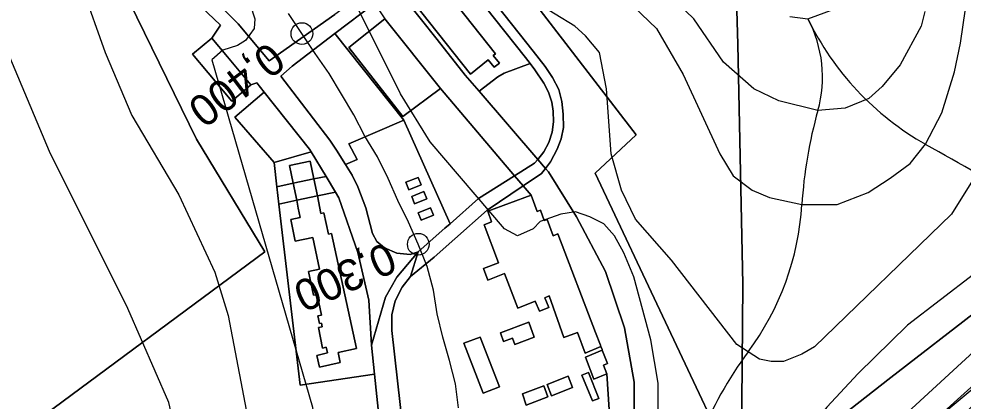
# Model space of a CAD drawing. Extents: x -510989 to -501240, y -1184665 to -1176089.
# Drawn here: x -504614 to -504222.5, y -1180637.5 to -1180479 of the extents above; entities that cross this region are included whole.
import ezdxf

# ---------------------------------------------------------------- set-up
doc = ezdxf.new("R2010")
doc.units = 0
for name, color, linetype in [('lesni_pozemek', 7, 'Continuous'), ('NAVRH_rozvodnice', 7, 'Continuous'), ('ostatni_plocha_x_draha', 7, 'Continuous'), ('ostatni_plocha_x_manipulacni_plocha', 7, 'Continuous'), ('ostatni_plocha_x_ostatni_komunikace', 7, 'Continuous'), ('ostatni_plocha_x_silnice', 7, 'Continuous'), ('STAV_zaplavove_uzemi', 7, 'Continuous'), ('trasovani_toku', 7, 'Continuous'), ('trvaly_travni_porost', 7, 'Continuous'), ('vrstevnice_01', 7, 'Continuous'), ('vrstevnice_02', 7, 'Continuous'), ('zastavena_plocha_a_nadvori', 7, 'Continuous')]:
    doc.layers.add(name, color=color, linetype=linetype)

msp = doc.modelspace()

# ---------------------------------------------------------------- linework, layer by layer
at = {"layer": 'lesni_pozemek'}
msp.add_lwpolyline([(-504657.49, -1179944.86), (-504610.93, -1180083.88), (-504463.92, -1180228.3), (-504329.96, -1180363.37), (-504325.68, -1180367.68), (-504322.25, -1180371.14), (-504320.58, -1180369.45), (-504319.38, -1180370.96), (-504315.83, -1180489.67), (-504313.87, -1180589.03), (-504314.46, -1180671.14), (-504375, -1180543), (-504358, -1180527), (-504465, -1180388), (-504453, -1180373), (-504508, -1180330), (-504517, -1180341), (-504655, -1180250)], dxfattribs=at)
for points in [[(-504158.75, -1180205.97), (-504167, -1180223.31), (-504168.32, -1180232.05), (-504161.27, -1180234.18), (-504164.05, -1180257.75), (-504163.78, -1180269.19), (-504162.05, -1180303.24), (-504167.49, -1180328.31), (-504171.89, -1180484.05), (-504169, -1180504.66), (-504177.89, -1180512.49), (-504184.14, -1180521.51), (-504188.94, -1180536.31), (-504178.45, -1180572.38), (-504189.16, -1180577.92), (-504215.19, -1180598.91), (-504252.37, -1180627.71), (-504285.42, -1180653.45), (-504314.46, -1180671.14), (-504313.87, -1180589.03), (-504315.83, -1180489.67), (-504319.38, -1180370.96), (-504320.58, -1180369.45), (-504242.05, -1180290.12)], [(-504976, -1180300.73), (-504959.28, -1180271.5), (-504812.19, -1180333.2), (-504815.11, -1180339.87), (-504760.86, -1180363.59), (-504752.15, -1180367.3), (-504749.72, -1180361.7), (-504699.7, -1180384.96), (-504693.66, -1180368.01), (-504568.13, -1180472.11), (-504540.31, -1180528.92), (-504511.97, -1180575.54), (-504610.6, -1180648.46)]]:
    msp.add_lwpolyline(points, close=True, dxfattribs=at)
at = {"layer": 'NAVRH_rozvodnice'}
for centre, radius, start, end in [((-504179.17, -1180426.87), 119.59, 205.8397, 240.5354), ((-504331.89, -1180503.11), 51.12, 344.2355, 28.1403), ((-504104.46, -1180567.32), 185.2, 164.2355, 176.4969), ((-511893.5, -1194081.59), 15563.58, 60.352565, 60.535413), ((-504402.91, -1180549.05), 113.82, 323.3409, 356.4969), ((-504188.04, -1180708.97), 154.04, 143.3409, 174.2362)]:
    msp.add_arc(centre, radius, start, end, dxfattribs=at)
at = {"layer": 'ostatni_plocha_x_draha'}
for points in [[(-504454.73, -1180469.72), (-504440.59, -1180487.59), (-504428.96, -1180502.36), (-504423.21, -1180509.02), (-504398.84, -1180537.27), (-504400.16, -1180538.86), (-504408.44, -1180544.06), (-504439.2, -1180507.82), (-504462.21, -1180478.91)], [(-504368.85, -1180647.34), (-504370.27, -1180626.13), (-504371.62, -1180622.52), (-504369.97, -1180621.8), (-504372.08, -1180616.3), (-504372.19, -1180616.01), (-504372.65, -1180614.8), (-504372.87, -1180614.24), (-504374.88, -1180609.01), (-504390.58, -1180568.08), (-504392.49, -1180568.94), (-504394.95, -1180562.17), (-504396.15, -1180562.58), (-504397.68, -1180558.26), (-504399.12, -1180558.78), (-504401.6, -1180552.12), (-504404.89, -1180548.24), (-504397.29, -1180543.09), (-504395.66, -1180540.96), (-504394.45, -1180542.36), (-504382.72, -1180561.03), (-504370.79, -1180583.75), (-504362.83, -1180607.01), (-504358.84, -1180629.53), (-504358.74, -1180652.08)]]:
    msp.add_lwpolyline(points, dxfattribs=at)
for points in [[(-504398.84, -1180537.27), (-504395.66, -1180540.96), (-504397.29, -1180543.09), (-504404.89, -1180548.24), (-504408.44, -1180544.06), (-504400.16, -1180538.86)], [(-504124.04, -1180548.94), (-504095.17, -1180539.1), (-504089.8, -1180550.73), (-504133.19, -1180564.02), (-504159.55, -1180577.33), (-504174, -1180586.04), (-504186.04, -1180593.82), (-504217.95, -1180616.88), (-504250.69, -1180646.84), (-504294.02, -1180696.93), (-504314.46, -1180671.14), (-504285.42, -1180653.45), (-504252.37, -1180627.71), (-504215.19, -1180598.91), (-504189.16, -1180577.92), (-504178.45, -1180572.38), (-504162.57, -1180564.17), (-504159.21, -1180562.43), (-504143.59, -1180555.99)]]:
    msp.add_lwpolyline(points, close=True, dxfattribs=at)
at = {"layer": 'ostatni_plocha_x_manipulacni_plocha'}
for points in [[(-504976, -1180300.73), (-504610.6, -1180648.46), (-504511.97, -1180575.54), (-504540.31, -1180528.92), (-504568.13, -1180472.11), (-504693.66, -1180368.01)], [(-504638.06, -1180327.23), (-504597.78, -1180353.45), (-504593.39, -1180357.41), (-504567.76, -1180374.36), (-504539.44, -1180393.79), (-504514.84, -1180412.54), (-504485.22, -1180446.09), (-504487.11, -1180447.56), (-504484.84, -1180450.34), (-504483.02, -1180448.87), (-504470, -1180467.66), (-504483.03, -1180477.21), (-504510.24, -1180496.33), (-504523.11, -1180481.11), (-504536.77, -1180467.38), (-504558.87, -1180449.22), (-504594.39, -1180421.62), (-504616.21, -1180405.58)], [(-504465, -1180388), (-504358, -1180527), (-504375, -1180543), (-504314.46, -1180671.14)], [(-504358.74, -1180652.08), (-504358.84, -1180629.53), (-504362.83, -1180607.01), (-504370.79, -1180583.75), (-504382.72, -1180561.03), (-504394.45, -1180542.36), (-504395.66, -1180540.96), (-504393.6, -1180538.28), (-504390.78, -1180532.98), (-504389.16, -1180528.73), (-504388.18, -1180523.97), (-504388.31, -1180518.52), (-504388.85, -1180513.27), (-504390.08, -1180508.32), (-504392.73, -1180503.33), (-504395.83, -1180498.78), (-504400.72, -1180492.38), (-504460.41, -1180416.91)], [(-504546.57, -1180466.13), (-504530.41, -1180481.67), (-504534.02, -1180486.99), (-504541.98, -1180493.67), (-504535.51, -1180501.39), (-504525.74, -1180513.06), (-504517.8, -1180506.31), (-504515.4, -1180505.5), (-504512.27, -1180509.42), (-504524.46, -1180519.79), (-504508.21, -1180538.48), (-504507.03, -1180548.56), (-504506.19, -1180555.74), (-504497.42, -1180630.8), (-504466.5, -1180626.23), (-504457.79, -1180709.63)], [(-504445.11, -1180734.65), (-504459.43, -1180608.19), (-504459.43, -1180601.7), (-504458, -1180595.83), (-504455.13, -1180590.25), (-504451.68, -1180585.83), (-504441.81, -1180577.79), (-504433.21, -1180570.14), (-504419.8, -1180558.33), (-504404.89, -1180548.24), (-504401.6, -1180552.12), (-504419.6, -1180558.72), (-504418.01, -1180563.19), (-504421.07, -1180564.38), (-504415.15, -1180580.17), (-504421.37, -1180582.54), (-504419.59, -1180587.28), (-504412.59, -1180584.51), (-504407.16, -1180598.92), (-504399.96, -1180595.96), (-504398.18, -1180600.21), (-504394.24, -1180598.63), (-504395.97, -1180594.57), (-504394.14, -1180593.79), (-504387.98, -1180611.14), (-504382.31, -1180608.96), (-504379.25, -1180617.55), (-504372.65, -1180614.8), (-504372.19, -1180616.01), (-504372.08, -1180616.3), (-504379.01, -1180619.23), (-504375.56, -1180628.36), (-504370.27, -1180626.13), (-504368.85, -1180647.34)], [(-504457.79, -1180709.63), (-504466.5, -1180626.23), (-504467.75, -1180614.23), (-504462.05, -1180594.32), (-504457.35, -1180586.13), (-504448.39, -1180575.62), (-504451.68, -1180585.83), (-504455.13, -1180590.25), (-504458, -1180595.83), (-504459.43, -1180601.7), (-504459.43, -1180608.19), (-504445.11, -1180734.65)]]:
    msp.add_lwpolyline(points, dxfattribs=at)
for points in [[(-504458.48, -1180426.21), (-504403.89, -1180495.02), (-504402.01, -1180497.52), (-504412.81, -1180501.5), (-504415.34, -1180503.06), (-504423.21, -1180509.02), (-504428.96, -1180502.36), (-504440.59, -1180487.59), (-504454.73, -1180469.72), (-504464.57, -1180457.31), (-504476.46, -1180442.49), (-504477.45, -1180441.22), (-504475.78, -1180439.9), (-504473.95, -1180442.22), (-504426.74, -1180501.88), (-504419.4, -1180495.93), (-504416.88, -1180499.04), (-504414.78, -1180497.33), (-504417.3, -1180494.23), (-504416.33, -1180493.44), (-504463.5, -1180433.92), (-504465.32, -1180431.61)], [(-504462.21, -1180478.91), (-504477.16, -1180490.82), (-504454.76, -1180519.47), (-504439.2, -1180507.82), (-504408.44, -1180544.06), (-504423.42, -1180553.46), (-504435.22, -1180563.92), (-504454.4, -1180521), (-504482.99, -1180485.11), (-504466.58, -1180472.6)], [(-504482.99, -1180485.11), (-504454.4, -1180521), (-504477.15, -1180530.75), (-504473.73, -1180537.25), (-504478.58, -1180539.43), (-504482.34, -1180533.45), (-504485.12, -1180529.34), (-504505.36, -1180502.7), (-504500.69, -1180498.6)], [(-504400.08, -1180500.08), (-504396.27, -1180505.68), (-504394.35, -1180509.37), (-504393.01, -1180513.46), (-504392.43, -1180517.29), (-504392.3, -1180521.71), (-504392.87, -1180525.89), (-504394.23, -1180530.18), (-504396.31, -1180534.17), (-504398.84, -1180537.27), (-504423.21, -1180509.02), (-504415.34, -1180503.06), (-504412.81, -1180501.5), (-504402.01, -1180497.52)], [(-504524.46, -1180519.79), (-504512.27, -1180509.42), (-504493.45, -1180532.96), (-504492.78, -1180534.08), (-504508.21, -1180538.48)], [(-504477.15, -1180530.75), (-504454.4, -1180521), (-504435.22, -1180563.92), (-504437.35, -1180565.81), (-504448.39, -1180575.62), (-504451.73, -1180576.68), (-504457.29, -1180576.07), (-504462.43, -1180573.95), (-504465.59, -1180571.23), (-504467.45, -1180567.94), (-504470.19, -1180557.34), (-504473.44, -1180548.61), (-504475.87, -1180543.74), (-504478.58, -1180539.43), (-504473.73, -1180537.25)], [(-504508.21, -1180538.48), (-504492.78, -1180534.08), (-504486.63, -1180544.32), (-504491.72, -1180545.37), (-504493.26, -1180537.92), (-504501.83, -1180539.71), (-504500.28, -1180547.16), (-504507.03, -1180548.56)], [(-504486.63, -1180544.32), (-504482.71, -1180550.86), (-504490.25, -1180552.42), (-504491.72, -1180545.37)], [(-504448.44, -1180544.69), (-504453.51, -1180546.75), (-504452.27, -1180549.81), (-504447.2, -1180547.75)], [(-504507.03, -1180548.56), (-504500.28, -1180547.16), (-504498.82, -1180554.21), (-504506.19, -1180555.74)], [(-504490.25, -1180552.42), (-504482.71, -1180550.86), (-504481.34, -1180553.15), (-504473.49, -1180575.78), (-504468.87, -1180595.58), (-504467.75, -1180614.23), (-504466.5, -1180626.23), (-504497.42, -1180630.8), (-504506.19, -1180555.74), (-504498.82, -1180554.21), (-504498.14, -1180557.49), (-504497.32, -1180561.4), (-504501.29, -1180562.23), (-504499.44, -1180571.14), (-504492.15, -1180569.63), (-504489.42, -1180582.75), (-504493.88, -1180583.67), (-504491.82, -1180593.56), (-504490.3, -1180593.24), (-504488.53, -1180601.76), (-504490.05, -1180602.08), (-504489.38, -1180605.26), (-504488.6, -1180605.1), (-504488.28, -1180606.62), (-504489.8, -1180606.93), (-504488.06, -1180615.46), (-504486.54, -1180615.15), (-504486.08, -1180617.41), (-504490.42, -1180618.61), (-504489.38, -1180623.4), (-504480.78, -1180621.51), (-504481.65, -1180617.28), (-504474.05, -1180615.62), (-504484.44, -1180567.94), (-504485.61, -1180568.2), (-504487.52, -1180559.45), (-504488.76, -1180559.62)], [(-504446.07, -1180550.53), (-504451.14, -1180552.59), (-504449.9, -1180555.65), (-504444.83, -1180553.59)], [(-504443.33, -1180557.28), (-504448.4, -1180559.34), (-504447.16, -1180562.4), (-504442.08, -1180560.34)], [(-504414.36, -1180609.18), (-504413.08, -1180612.74), (-504409.33, -1180611.36), (-504408.38, -1180613.93), (-504400.31, -1180610.91), (-504402.6, -1180604.78)], [(-504422.67, -1180610.93), (-504429.45, -1180613.49), (-504421.55, -1180634.16), (-504414.77, -1180631.59)], [(-504394.88, -1180630.58), (-504393.2, -1180635.27), (-504384.47, -1180631.81), (-504386.29, -1180627.17)], [(-504377.82, -1180625.64), (-504380.56, -1180626.76), (-504376.2, -1180637.39), (-504373.56, -1180636.37)], [(-504396.31, -1180631.07), (-504405.14, -1180634.38), (-504403.61, -1180639.12), (-504394.73, -1180635.71)]]:
    msp.add_lwpolyline(points, close=True, dxfattribs=at)
at = {"layer": 'ostatni_plocha_x_ostatni_komunikace'}
for points in [[(-504460.41, -1180416.91), (-504400.72, -1180492.38), (-504395.83, -1180498.78), (-504392.73, -1180503.33), (-504390.08, -1180508.32), (-504388.85, -1180513.27), (-504388.31, -1180518.52), (-504388.18, -1180523.97), (-504389.16, -1180528.73), (-504390.78, -1180532.98), (-504393.6, -1180538.28), (-504395.66, -1180540.96), (-504398.84, -1180537.27), (-504396.31, -1180534.17), (-504394.23, -1180530.18), (-504392.87, -1180525.89), (-504392.3, -1180521.71), (-504392.43, -1180517.29), (-504393.01, -1180513.46), (-504394.35, -1180509.37), (-504396.27, -1180505.68), (-504400.08, -1180500.08), (-504402.01, -1180497.52), (-504403.89, -1180495.02), (-504458.48, -1180426.21)], [(-504466.58, -1180472.6), (-504482.99, -1180485.11), (-504500.69, -1180498.6), (-504505.36, -1180502.7), (-504485.12, -1180529.34), (-504482.34, -1180533.45), (-504478.58, -1180539.43), (-504475.87, -1180543.74), (-504473.44, -1180548.61), (-504470.19, -1180557.34), (-504467.45, -1180567.94), (-504465.59, -1180571.23), (-504462.43, -1180573.95), (-504457.29, -1180576.07), (-504451.73, -1180576.68), (-504448.39, -1180575.62), (-504457.35, -1180586.13), (-504462.05, -1180594.32), (-504467.75, -1180614.23), (-504468.87, -1180595.58), (-504473.49, -1180575.78), (-504481.34, -1180553.15), (-504482.71, -1180550.86), (-504486.63, -1180544.32), (-504492.78, -1180534.08), (-504493.45, -1180532.96), (-504512.27, -1180509.42), (-504515.4, -1180505.5), (-504517.8, -1180506.31), (-504527.55, -1180494.7), (-504534.02, -1180486.99), (-504530.41, -1180481.67), (-504546.57, -1180466.13)], [(-504536.77, -1180467.38), (-504523.11, -1180481.11), (-504510.24, -1180496.33), (-504483.03, -1180477.21)]]:
    msp.add_lwpolyline(points, dxfattribs=at)
msp.add_lwpolyline([(-504408.44, -1180544.06), (-504404.89, -1180548.24), (-504419.8, -1180558.33), (-504433.21, -1180570.14), (-504441.81, -1180577.79), (-504451.68, -1180585.83), (-504448.39, -1180575.62), (-504437.35, -1180565.81), (-504435.22, -1180563.92), (-504423.42, -1180553.46)], close=True, dxfattribs=at)
at = {"layer": 'ostatni_plocha_x_silnice'}
msp.add_lwpolyline([(-504212.31, -1180625.64), (-504240.11, -1180650.55), (-504245.06, -1180654.99), (-504269.65, -1180684.31), (-504287.6, -1180704.83), (-504288.93, -1180703.2), (-504293.6, -1180697.44), (-504294.02, -1180696.93), (-504250.69, -1180646.84), (-504217.95, -1180616.88)], dxfattribs=at)
at = {"layer": 'STAV_zaplavove_uzemi'}
for points in [[(-504540.1, -1180857.4), (-504577.6, -1180869.9), (-504578.56, -1180860.28), (-504550.67, -1180843.94), (-504523.75, -1180837.2), (-504478.55, -1180823.74), (-504444.9, -1180804.51), (-504446.82, -1180793.93), (-504446.82, -1180779.51), (-504445.86, -1180755.47), (-504441.05, -1180745.85), (-504426.63, -1180754.51), (-504417.97, -1180766.04), (-504413.17, -1180777.58), (-504398.74, -1180788.16), (-504367.97, -1180786.24), (-504329.51, -1180770.85), (-504283.35, -1180754.51), (-504262.2, -1180724.7), (-504238.16, -1180694.89), (-504218.92, -1180663.15), (-504185.27, -1180631.42), (-504166.04, -1180606.42), (-504143.92, -1180591.03), (-504113.15, -1180572.76), (-504085.26, -1180570.84), (-504067.95, -1180564.11), (-504042.95, -1180584.3), (-504041.99, -1180609.3), (-504034.29, -1180620.84), (-504019.87, -1180632.38), (-503985.25, -1180627.57), (-503970.83, -1180622.77), (-503966.98, -1180607.38), (-503969.87, -1180574.69), (-503950.64, -1180559.3), (-503899.67, -1180566.99), (-503832.36, -1180592), (-503773.38, -1180619.38), (-503737.54, -1180645.61), (-503699.95, -1180679.7), (-503682.47, -1180704.18), (-503669.35, -1180719.04), (-503664.11, -1180725.16), (-503685.09, -1180722.54), (-503689.46, -1180721.66), (-503691.21, -1180741.77), (-503665.86, -1180776.74), (-503654.49, -1180807.33), (-503622.15, -1180837.93), (-503605.54, -1180857.16), (-503581.94, -1180873.77), (-503569.7, -1180887.76), (-503551.34, -1180899.12), (-503533.86, -1180905.24), (-503519.87, -1180914.86), (-503521.62, -1180886.01), (-503509.38, -1180869.4), (-503486.65, -1180862.41), (-503463.92, -1180863.28), (-503442.94, -1180864.15), (-503421.09, -1180871.15), (-503407.1, -1180879.02), (-503403.6, -1180885.13), (-503432.45, -1180912.23), (-503450.81, -1180934.96), (-503458.68, -1180948.07), (-503460.51, -1180958), (-503445.13, -1180968.57), (-503429.74, -1180958.96), (-503410.51, -1180930.11), (-503389.35, -1180907.03), (-503369.16, -1180886.84), (-503347.04, -1180874.34), (-503333.58, -1180868.57), (-503300.89, -1180867.61), (-503271.08, -1180854.15), (-503218.19, -1180816.64), (-503177.8, -1180772.41), (-503136.45, -1180737.79), (-503127.8, -1180727.21), (-503108.57, -1180722.41), (-503094.14, -1180728.18), (-503074.91, -1180728.18), (-503051.83, -1180714.71), (-503035.48, -1180702.21), (-503022.02, -1180736.83), (-503014.33, -1180767.6), (-503006.64, -1180784.91), (-502997.02, -1180789.72), (-502932.59, -1180779.14)], [(-503691.1, -1180709.63), (-503698.14, -1180689.92), (-503726.29, -1180661.77), (-503758.67, -1180635.02), (-503793.87, -1180613.9), (-503848.78, -1180591.37), (-503885.38, -1180575.88), (-503937.22, -1180564.11), (-503952.58, -1180564.11), (-503964.1, -1180580.75), (-503962.82, -1180602.51), (-503964.1, -1180625.54), (-503990.97, -1180635.78), (-504028.09, -1180635.78), (-504080.57, -1180656.26), (-504118.96, -1180675.46), (-504153.52, -1180702.34), (-504177.84, -1180745.85), (-504193.2, -1180768.89), (-504226.47, -1180789.37), (-504318.63, -1180820.09), (-504383.9, -1180844.41), (-504463.25, -1180867.44), (-504524.69, -1180885.36), (-504582.26, -1180902.78), (-504631.98, -1180942.98), (-504690.15, -1180991.64), (-504735.64, -1181042.41), (-504756.79, -1181076.26), (-504777.95, -1181112.22)]]:
    msp.add_spline(points, degree=3, dxfattribs=at)
at = {"layer": 'trasovani_toku'}
for p, q in [((-504496.66, -1180485.1), (-504502.27, -1180476.82)), ((-504491.09, -1180493.41), (-504496.66, -1180485.1)), ((-504485.41, -1180501.64), (-504491.09, -1180493.41)), ((-504480.19, -1180510.17), (-504485.41, -1180501.64)), ((-504475.14, -1180518.8), (-504480.19, -1180510.17)), ((-504470.53, -1180527.67), (-504475.14, -1180518.8)), ((-504465.27, -1180536.18), (-504470.53, -1180527.67)), ((-504460.88, -1180545.16), (-504465.27, -1180536.18)), ((-504456.84, -1180554.31), (-504460.88, -1180545.16)), ((-504452.51, -1180563.32), (-504456.84, -1180554.31)), ((-504448.38, -1180572.43), (-504452.51, -1180563.32)), ((-504444.66, -1180581.71), (-504448.38, -1180572.43)), ((-504442.14, -1180591.39), (-504444.66, -1180581.71)), ((-504440.59, -1180601.27), (-504442.14, -1180591.39)), ((-504438.15, -1180610.97), (-504440.59, -1180601.27)), ((-504435.46, -1180620.6), (-504438.15, -1180610.97)), ((-504433.03, -1180630.3), (-504435.46, -1180620.6)), ((-504431.77, -1180640.22), (-504433.03, -1180630.3))]:
    msp.add_line(p, q, dxfattribs=at)
for centre in [(-504496.66, -1180485.1), (-504448.38, -1180572.43)]:
    msp.add_circle(centre, 4.5, dxfattribs=at)
at = {"layer": 'trvaly_travni_porost'}
msp.add_lwpolyline([(-504212.31, -1180625.64), (-504207.63, -1180622.39), (-504203.72, -1180627.81), (-504213.72, -1180635.01), (-504223.3, -1180643.78), (-504233.64, -1180654.82), (-504234.15, -1180655.48), (-504240.11, -1180650.55)], close=True, dxfattribs=at)
at = {"layer": 'vrstevnice_01'}
for points in [[(-504306.91, -1180620), (-504316.31, -1180614), (-504343.41, -1180579), (-504358.31, -1180562), (-504364.19, -1180550), (-504368.41, -1180535), (-504370.41, -1180508), (-504373.31, -1180493), (-504379, -1180486), (-504383.5, -1180482), (-504399.81, -1180472), (-504402.41, -1180473), (-504485.91, -1180375), (-504517.59, -1180342), (-504589, -1180301), (-504640, -1180275)], [(-504617.81, -1180424), (-504600.91, -1180444), (-504587.81, -1180466), (-504578.19, -1180493), (-504567.19, -1180519), (-504547.69, -1180552), (-504532.81, -1180584), (-504527.19, -1180602), (-504508.69, -1180699), (-504509.59, -1180708), (-504511.81, -1180716), (-504516.81, -1180725), (-504527, -1180736), (-504545, -1180751), (-504559.81, -1180759), (-504583.5, -1180769), (-504611.91, -1180776), (-504652.81, -1180783)], [(-504238.31, -1180476), (-504239.91, -1180482), (-504248.59, -1180498), (-504256.09, -1180507), (-504261.59, -1180512), (-504271.41, -1180516), (-504282.69, -1180517), (-504298.81, -1180513), (-504309.19, -1180508), (-504321.81, -1180497), (-504334.19, -1180479), (-504353.69, -1180460)], [(-504212.41, -1180536), (-504227.31, -1180560), (-504284.09, -1180615), (-504289.31, -1180618), (-504296.91, -1180621), (-504302, -1180621), (-504306.91, -1180620)], [(-504301, -1180701), (-504168.91, -1180591)]]:
    msp.add_lwpolyline(points, dxfattribs=at)
at = {"layer": 'vrstevnice_02'}
for points in [[(-504621.59, -1180388), (-504553.91, -1180442), (-504532.41, -1180454), (-504521.69, -1180465), (-504518.09, -1180473), (-504516.19, -1180479), (-504516.41, -1180483), (-504520, -1180488), (-504523.31, -1180490), (-504529.5, -1180492), (-504534, -1180496), (-504492.31, -1180640), (-504487.41, -1180679), (-504488.91, -1180709), (-504488.19, -1180715), (-504484, -1180734), (-504482.09, -1180748), (-504484.69, -1180770), (-504509.69, -1180799), (-504551.81, -1180813), (-504577.69, -1180818), (-504586.41, -1180819), (-504601.41, -1180817), (-504652.09, -1180808)], [(-504359, -1180474), (-504349.59, -1180483), (-504338.59, -1180502), (-504323.41, -1180535), (-504317.81, -1180544), (-504310, -1180550), (-504302.69, -1180553), (-504289.31, -1180556), (-504274.69, -1180556), (-504261.81, -1180551), (-504252.69, -1180545), (-504244.41, -1180539), (-504238, -1180531), (-504231.31, -1180518), (-504226, -1180501), (-504223.59, -1180489), (-504215.19, -1180432)], [(-504349.31, -1180680), (-504349.91, -1180663), (-504348.91, -1180653), (-504348.91, -1180630), (-504352, -1180612), (-504359, -1180586), (-504363.19, -1180576), (-504367.09, -1180569), (-504371.5, -1180564), (-504377.31, -1180561), (-504383.19, -1180559), (-504389.31, -1180560), (-504397.81, -1180563), (-504400.81, -1180566), (-504407.19, -1180569), (-504412.59, -1180566), (-504443.41, -1180530), (-504455.81, -1180510), (-504473.81, -1180474)], [(-504294.31, -1180478), (-504286.81, -1180479), (-504276, -1180475)], [(-504633.19, -1180744), (-504600.81, -1180739), (-504587.31, -1180735), (-504575.91, -1180727), (-504567.91, -1180720), (-504558.91, -1180708), (-504550.59, -1180692), (-504547.41, -1180682), (-504547.19, -1180667), (-504548, -1180655), (-504551.81, -1180638), (-504568.81, -1180599), (-504601.31, -1180534), (-504620.69, -1180488)], [(-504218.19, -1180585), (-504245.5, -1180606), (-504265.91, -1180626), (-504279, -1180640), (-504310.09, -1180678), (-504323.31, -1180691), (-504329.19, -1180694), (-504338.41, -1180695), (-504344.19, -1180692), (-504347.69, -1180686), (-504349.31, -1180680)]]:
    msp.add_lwpolyline(points, dxfattribs=at)
at = {"layer": 'zastavena_plocha_a_nadvori'}
for points in [[(-504473.95, -1180442.22), (-504463.5, -1180433.92), (-504416.33, -1180493.44), (-504417.3, -1180494.23), (-504414.78, -1180497.33), (-504416.88, -1180499.04), (-504419.4, -1180495.93), (-504426.74, -1180501.88)], [(-504477.16, -1180490.82), (-504462.21, -1180478.91), (-504439.2, -1180507.82), (-504454.76, -1180519.47)], [(-504534.02, -1180486.99), (-504527.55, -1180494.7), (-504517.8, -1180506.31), (-504525.74, -1180513.06), (-504535.51, -1180501.39), (-504541.98, -1180493.67)], [(-504493.26, -1180537.92), (-504491.72, -1180545.37), (-504500.28, -1180547.16), (-504501.83, -1180539.71)], [(-504500.28, -1180547.16), (-504491.72, -1180545.37), (-504490.25, -1180552.42), (-504498.82, -1180554.21)], [(-504448.44, -1180544.69), (-504447.2, -1180547.75), (-504452.27, -1180549.81), (-504453.51, -1180546.75)], [(-504498.82, -1180554.21), (-504490.25, -1180552.42), (-504488.76, -1180559.62), (-504487.52, -1180559.45), (-504485.61, -1180568.2), (-504484.44, -1180567.94), (-504474.05, -1180615.62), (-504481.65, -1180617.28), (-504480.78, -1180621.51), (-504489.38, -1180623.4), (-504490.42, -1180618.61), (-504486.08, -1180617.41), (-504486.54, -1180615.15), (-504488.06, -1180615.46), (-504489.8, -1180606.93), (-504488.28, -1180606.62), (-504488.6, -1180605.1), (-504489.38, -1180605.26), (-504490.05, -1180602.08), (-504488.53, -1180601.76), (-504490.3, -1180593.24), (-504491.82, -1180593.56), (-504493.88, -1180583.67), (-504489.42, -1180582.75), (-504492.15, -1180569.63), (-504499.44, -1180571.14), (-504501.29, -1180562.23), (-504497.32, -1180561.4), (-504498.14, -1180557.49)], [(-504446.07, -1180550.53), (-504444.83, -1180553.59), (-504449.9, -1180555.65), (-504451.14, -1180552.59)], [(-504419.6, -1180558.72), (-504401.6, -1180552.12), (-504399.12, -1180558.78), (-504397.68, -1180558.26), (-504396.15, -1180562.58), (-504394.95, -1180562.17), (-504392.49, -1180568.94), (-504390.58, -1180568.08), (-504374.88, -1180609.01), (-504372.87, -1180614.24), (-504372.65, -1180614.8), (-504379.25, -1180617.55), (-504382.31, -1180608.96), (-504387.98, -1180611.14), (-504394.14, -1180593.79), (-504395.97, -1180594.57), (-504394.24, -1180598.63), (-504398.18, -1180600.21), (-504399.96, -1180595.96), (-504407.16, -1180598.92), (-504412.59, -1180584.51), (-504419.59, -1180587.28), (-504421.37, -1180582.54), (-504415.15, -1180580.17), (-504421.07, -1180564.38), (-504418.01, -1180563.19)], [(-504443.33, -1180557.28), (-504442.08, -1180560.34), (-504447.16, -1180562.4), (-504448.4, -1180559.34)], [(-504414.36, -1180609.18), (-504402.6, -1180604.78), (-504400.31, -1180610.91), (-504408.38, -1180613.93), (-504409.33, -1180611.36), (-504413.08, -1180612.74)], [(-504422.67, -1180610.93), (-504414.77, -1180631.59), (-504421.55, -1180634.16), (-504429.45, -1180613.49)], [(-504379.01, -1180619.23), (-504372.08, -1180616.3), (-504369.97, -1180621.8), (-504371.62, -1180622.52), (-504370.27, -1180626.13), (-504375.56, -1180628.36)], [(-504394.88, -1180630.58), (-504386.29, -1180627.17), (-504384.47, -1180631.81), (-504393.2, -1180635.27)], [(-504377.82, -1180625.64), (-504373.56, -1180636.37), (-504376.2, -1180637.39), (-504380.56, -1180626.76)], [(-504396.31, -1180631.07), (-504394.73, -1180635.71), (-504403.61, -1180639.12), (-504405.14, -1180634.38)]]:
    msp.add_lwpolyline(points, close=True, dxfattribs=at)

# ---------------------------------------------------------------- texts
at = {"layer": 'trasovani_toku'}
for s, rotation, p in [('0,400', 217.1393, (-504510.27, -1180488.07)), ('0,300', 204.1225, (-504461.53, -1180571.26))]:
    msp.add_text(s, height=13, rotation=rotation, dxfattribs=at).set_placement(p)

doc.saveas('drawing.dxf')
